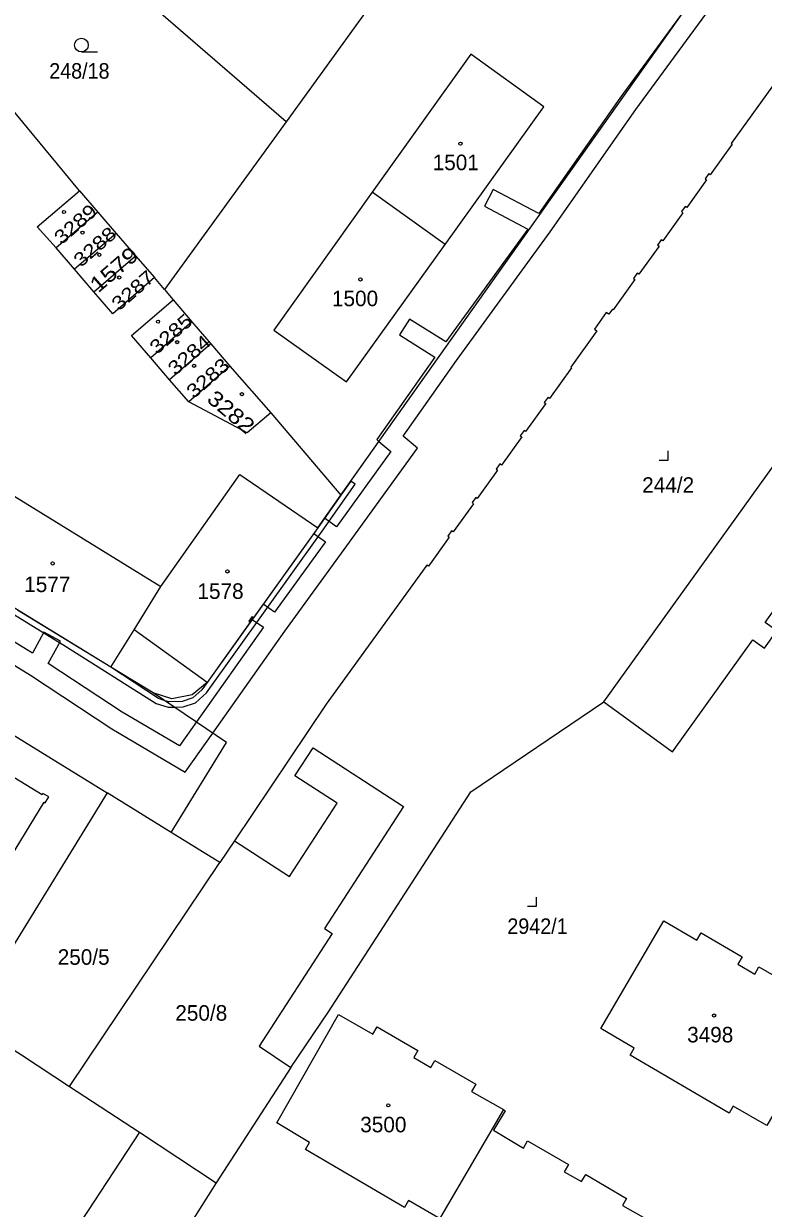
# Model space of a CAD drawing. Extents: x -679733 to -673243, y -1075091 to -1066557.
# Drawn here: x -676073.4 to -675992.4, y -1071918.1 to -1071788.5 of the extents above; entities that cross this region are included whole.
import ezdxf
from ezdxf.enums import TextEntityAlignment as Align

# ---------------------------------------------------------------- set-up
doc = ezdxf.new("R2010")
doc.units = 0
doc.header["$LTSCALE"] = 0.68
for name, color, linetype, lineweight in [('1', 7, 'Continuous', 25), ('13', 7, 'Continuous', 13), ('3', 7, 'Continuous', 25), ('4', 7, 'Continuous', 13), ('5', 7, 'Continuous', 25)]:
    doc.layers.add(name, color=color, linetype=linetype, lineweight=lineweight)
doc.layers.add('2', color=7, linetype='Continuous')

msp = doc.modelspace()

# ---------------------------------------------------------------- linework, layer by layer
at = {"layer": '1'}
for p, q in [((-676027.21, -1071812.61), (-676035.18, -1071806.9)), ((-676065.23, -1071809.08), (-676069.81, -1071813)), ((-676063.23, -1071811.41), (-676067.79, -1071815.34)), ((-676065.66, -1071817.8), (-676061.11, -1071813.87)), ((-676057.93, -1071817.57), (-676059.04, -1071816.25)), ((-676054.93, -1071821.09), (-676059.44, -1071825.03)), ((-676052.85, -1071823.5), (-676057.38, -1071827.43)), ((-676050.79, -1071825.93), (-676055.27, -1071829.84)), ((-676064.23, -1071872.66), (-676075.57, -1071891.12)), ((-676050.28, -1071877.91), (-676051.88, -1071880.28)), ((-676020.81, -1071907.33), (-676029.07, -1071921.43))]:
    msp.add_line(p, q, dxfattribs=at)
for points in [[(-676038.62, -1071840.07), (-675999.82, -1071785.34), (-675972.8, -1071746.37), (-675972.76, -1071743.68), (-675988.26, -1071726.86)], [(-676044.62, -1071799.18), (-676076.15, -1071771.95), (-676076.59, -1071771.59)], [(-676031.72, -1071781.36), (-676044.62, -1071799.18), (-676057.93, -1071817.57), (-676056.99, -1071818.7), (-676054.93, -1071821.09), (-676052.85, -1071823.5), (-676050.79, -1071825.93)], [(-676067.25, -1071806.74), (-676075.34, -1071796.95), (-676083.15, -1071787.56), (-676084.33, -1071788.48)], [(-676027.21, -1071812.61), (-676016.41, -1071797.56), (-676024.4, -1071791.8), (-676035.18, -1071806.9)], [(-675989.76, -1071793.07), (-675995.86, -1071801.57), (-675995.76, -1071801.64), (-675998.17, -1071804.99), (-675998.33, -1071804.87), (-675998.74, -1071805.44), (-675998.57, -1071805.55), (-676000.75, -1071808.58), (-676000.91, -1071808.46), (-676001.32, -1071809.03), (-676001.16, -1071809.15), (-676003.37, -1071812.24), (-676003.53, -1071812.12), (-676003.94, -1071812.69), (-676003.78, -1071812.8), (-676006, -1071815.89), (-676006.16, -1071815.77), (-676006.57, -1071816.34), (-676006.41, -1071816.46), (-676008.8, -1071819.79), (-676008.89, -1071819.72), (-676009.28, -1071820.26), (-676009.55, -1071820.06), (-676010.86, -1071821.89), (-676010.59, -1071822.08), (-676013.44, -1071826.05), (-676013.36, -1071826.11), (-676015.77, -1071829.47), (-676015.93, -1071829.35), (-676016.34, -1071829.92), (-676016.18, -1071830.04), (-676018.4, -1071833.1), (-676018.56, -1071832.99), (-676018.97, -1071833.56), (-676018.81, -1071833.67), (-676021.04, -1071836.77), (-676021.21, -1071836.65), (-676021.62, -1071837.22), (-676021.45, -1071837.33), (-676023.69, -1071840.43), (-676023.85, -1071840.31), (-676024.26, -1071840.88), (-676024.1, -1071841), (-676026.34, -1071844.09), (-676026.5, -1071843.97), (-676026.91, -1071844.54), (-676026.75, -1071844.66), (-676029.04, -1071847.83), (-676029.21, -1071847.72), (-676040.22, -1071862.93), (-676050.28, -1071877.91)], [(-676069.81, -1071813), (-676071.87, -1071810.68), (-676067.25, -1071806.74)], [(-676067.25, -1071806.74), (-676065.23, -1071809.08), (-676063.23, -1071811.41), (-676061.11, -1071813.87), (-676059.04, -1071816.25)], [(-676035.18, -1071806.9), (-676045.96, -1071822), (-676038.02, -1071827.67), (-676027.21, -1071812.61)], [(-676009.82, -1071862.71), (-675974.33, -1071813.35), (-675974.57, -1071813.17), (-675973.35, -1071811.47), (-675973.11, -1071811.64), (-675969.99, -1071807.31)], [(-676059.04, -1071816.25), (-676063.61, -1071820.2), (-676065.66, -1071817.8), (-676067.79, -1071815.34), (-676069.81, -1071813)], [(-676059.44, -1071825.03), (-676061.54, -1071822.6), (-676056.99, -1071818.7)], [(-676063.8, -1071858.91), (-676081.4, -1071848.13), (-676094.02, -1071840.35), (-676106.77, -1071832.33), (-676120.76, -1071823.81)], [(-676046.3, -1071831.06), (-676048.87, -1071833.23), (-676055.27, -1071829.84), (-676057.38, -1071827.43), (-676059.44, -1071825.03)], [(-676050.79, -1071825.93), (-676046.3, -1071831.06), (-676038.62, -1071840.07)], [(-676058.34, -1071850.06), (-676049.69, -1071837.82), (-676041.16, -1071843.66), (-676038.62, -1071840.07)], [(-676076.18, -1071839.79), (-676075.85, -1071839.26), (-676058.34, -1071850.06)], [(-676009.82, -1071862.71), (-676002.3, -1071868.17), (-675993.51, -1071855.91), (-675992.23, -1071856.82), (-675990.89, -1071854.93), (-675992.16, -1071854.02), (-675983.47, -1071841.89), (-675983.1, -1071842.15), (-675981.75, -1071840.27), (-675982.12, -1071840.01), (-675981.75, -1071839.49)], [(-676041.16, -1071843.66), (-676053.26, -1071860.57), (-676054.91, -1071861.93), (-676057.15, -1071862.36), (-676059.16, -1071861.69)], [(-676108.73, -1071845.19), (-676096.94, -1071852.46), (-676087.97, -1071858.01), (-676064.23, -1071872.66)], [(-676063.8, -1071858.91), (-676061.26, -1071854.81), (-676058.34, -1071850.06)], [(-676057.21, -1071876.99), (-676051.14, -1071867.14), (-676059.16, -1071861.69), (-676063.8, -1071858.91)], [(-676044.09, -1071902.74), (-676039.99, -1071896.63), (-676024.38, -1071872.53), (-676009.82, -1071862.71)], [(-676050.28, -1071877.91), (-676044.24, -1071881.83), (-676039.03, -1071873.79), (-676043.65, -1071870.8), (-676041.67, -1071867.73), (-676031.76, -1071874.15), (-676040.42, -1071887.52), (-676039.58, -1071888.06), (-676047.57, -1071900.4), (-676044.09, -1071902.74)], [(-676083.84, -1071894.72), (-676078.58, -1071898.15), (-676073.59, -1071901.34), (-676068.34, -1071904.79), (-676051.88, -1071880.28), (-676057.21, -1071876.99), (-676064.23, -1071872.66)], [(-676029.07, -1071921.43), (-676029.26, -1071921.32), (-676027.99, -1071919.16), (-676031.22, -1071917.29), (-676031.67, -1071918.05), (-676042.49, -1071911.7), (-676042.04, -1071910.93), (-676045.64, -1071908.79), (-676038.88, -1071896.91), (-676035.12, -1071899.07), (-676034.66, -1071898.29), (-676030.2, -1071900.87), (-676030.62, -1071901.64), (-676028.76, -1071902.73), (-676028.32, -1071901.96), (-676023.83, -1071904.56), (-676024.3, -1071905.34), (-676020.81, -1071907.33)], [(-676044.09, -1071902.74), (-676052.27, -1071915.35), (-676055.87, -1071921.01)], [(-676068.34, -1071904.79), (-676060.69, -1071909.82), (-676052.27, -1071915.35)], [(-676020.81, -1071907.33), (-676020.64, -1071907.48), (-676021.9, -1071909.59), (-676018.62, -1071911.54), (-676018.17, -1071910.76), (-676013.71, -1071913.35), (-676014.17, -1071914.13), (-676012.26, -1071915.22), (-676011.81, -1071914.45), (-676007.33, -1071917.05), (-676007.78, -1071917.84), (-676004.09, -1071919.93), (-676011.06, -1071931.8), (-676014.73, -1071929.69), (-676015.18, -1071930.48), (-676026.04, -1071924.22), (-676025.59, -1071923.44), (-676029.07, -1071921.43)], [(-676060.69, -1071909.82), (-676072.12, -1071927.28), (-676072.56, -1071926.99), (-676082.57, -1071942.38), (-676082.45, -1071942.45), (-676084.83, -1071946.11), (-676084.95, -1071946.03), (-676094.87, -1071961.29), (-676094.43, -1071961.58), (-676105.42, -1071978.58)]]:
    msp.add_lwpolyline(points, dxfattribs=at)
msp.add_lwpolyline([(-675994.68, -1071890.62), (-675995.14, -1071891.41), (-675993.3, -1071892.49), (-675992.84, -1071891.7), (-675988.36, -1071894.31), (-675988.81, -1071895.09), (-675985.11, -1071897.23), (-675991.96, -1071909.08), (-675995.66, -1071906.94), (-675996.11, -1071907.71), (-676006.93, -1071901.38), (-676006.49, -1071900.61), (-676010.15, -1071898.47), (-676003.25, -1071886.66), (-675999.63, -1071888.78), (-675999.17, -1071888)], close=True, dxfattribs=at)
at = {"layer": '13'}
for points in [[(-676083.02, -1071853.39), (-676072.62, -1071859.78), (-676063.7, -1071865.65), (-676055.66, -1071870.4), (-676052.64, -1071866.12), (-676044.74, -1071854.94), (-676037.97, -1071845.63), (-676030.23, -1071834.93), (-676031.79, -1071833.61), (-676025.94, -1071825.32), (-676015.69, -1071811.23), (-676006.32, -1071797.85), (-675993.52, -1071780.38)], [(-675999.82, -1071785.34), (-676008.08, -1071796.59), (-676016.94, -1071809.24), (-676021.96, -1071806.6), (-676022.91, -1071808.43), (-676018.15, -1071810.93), (-676027.13, -1071823.28), (-676031.1, -1071820.79), (-676032.19, -1071822.53), (-676028.33, -1071824.96), (-676034.69, -1071833.99), (-676034.45, -1071834.19), (-676033.15, -1071835.29), (-676039.11, -1071843.53), (-676040.4, -1071842.58), (-676041.16, -1071843.66), (-676041.58, -1071844.25), (-676040.32, -1071845.19), (-676045.9, -1071852.86), (-676047.13, -1071852), (-676048.33, -1071853.68), (-676047.1, -1071854.53), (-676054.43, -1071864.9), (-676056.28, -1071867.52), (-676062.56, -1071863.81), (-676070.66, -1071858.48), (-676069.34, -1071856.04), (-676071.15, -1071855.06), (-676072.4, -1071857.38), (-676081.88, -1071851.55)], [(-676085.53, -1071846.29), (-676068.68, -1071856.66), (-676058.86, -1071862.88), (-676057.55, -1071863.29), (-676056.83, -1071863.27), (-676055.91, -1071863.25), (-676054.55, -1071862.79), (-676053.34, -1071861.72), (-676040.67, -1071844.01), (-676037.04, -1071838.87), (-676037.53, -1071838.53), (-676038.62, -1071840.07), (-676041.16, -1071843.66), (-676048.19, -1071853.48), (-676048.54, -1071853.97), (-676053.26, -1071860.57), (-676053.85, -1071861.38), (-676054.85, -1071862.25), (-676056.01, -1071862.65), (-676057.47, -1071862.69), (-676057.87, -1071862.57), (-676058.6, -1071862.34), (-676063.8, -1071858.91), (-676074.02, -1071852.65)]]:
    msp.add_lwpolyline(points, dxfattribs=at)
msp.add_lwpolyline([(-676048.69, -1071853.85), (-676048.54, -1071853.97), (-676048.19, -1071853.48), (-676048.34, -1071853.36)], close=True, dxfattribs=at)
at = {"layer": '3'}
msp.add_line((-676067.033, -1071791.55), (-676065.283, -1071791.55), dxfattribs=at)
for points in [[(-676003.781, -1071836.22), (-676002.78, -1071836.22), (-676002.78, -1071835.22)], [(-676018.191, -1071885.06), (-676017.19, -1071885.06), (-676017.19, -1071884.06)]]:
    msp.add_lwpolyline(points, dxfattribs=at)
msp.add_circle((-676067.0329, -1071790.7998), 0.75, dxfattribs=at)
at = {"layer": '4'}
for p, q in [((-676053.26, -1071860.57), (-676061.26, -1071854.81)), ((-676071.34, -1071872.86), (-676077.74, -1071868.99)), ((-676071.26, -1071872.71), (-676071.34, -1071872.86)), ((-676070.61, -1071873.1), (-676071.26, -1071872.71)), ((-676071, -1071873.74), (-676070.61, -1071873.1)), ((-676077.85, -1071884.69), (-676071.13, -1071873.66)), ((-676071.13, -1071873.66), (-676071, -1071873.74))]:
    msp.add_line(p, q, dxfattribs=at)
at = {"layer": '5'}
for centre in [(-676025.5268, -1071801.5792), (-676068.9468, -1071809.0692), (-676066.9168, -1071811.3292), (-676065.0768, -1071813.7592), (-676062.8968, -1071816.2392), (-676036.4768, -1071816.4492), (-676058.6468, -1071821.0692), (-676056.5468, -1071823.3192), (-676054.6968, -1071825.9092), (-676049.4568, -1071829.0092), (-676070.1868, -1071847.5392), (-676051.0468, -1071848.4192), (-675997.7468, -1071897.0292), (-676033.4268, -1071906.8692)]:
    msp.add_circle(centre, 0.175, dxfattribs=at)

# ---------------------------------------------------------------- texts
at = {"layer": '2', "width": 0.95}
for s, p in [('248/18', (-676067.259, -1071794.47)), ('2942/1', (-676017.089, -1071888.1))]:
    msp.add_text(s, height=1.7, dxfattribs=at).set_placement(p, align=Align.CENTER)
at = {"layer": '2'}
for s, p in [('1501', (-676026.04, -1071804.489)), ('1500', (-676037.07, -1071819.38)), ('244/2', (-676002.78, -1071839.81)), ('1577', (-676070.77, -1071850.68)), ('1578', (-676051.8, -1071851.42)), ('250/5', (-676066.79, -1071891.479)), ('250/8', (-676053.91, -1071897.6)), ('3498', (-675998.17, -1071899.979)), ('3500', (-676033.97, -1071909.82))]:
    msp.add_text(s, height=1.7, dxfattribs=at).set_placement(p, align=Align.CENTER)
for s, height, rotation, width, p in [('3289', 1.5, 41, 1.2, (-676067.199, -1071810.9602)), ('3288', 1.5, 41, 1.2, (-676065.069, -1071813.4302)), ('1579', 1.7, 41, 1.2, (-676062.9101, -1071816.0081)), ('3287', 1.5, 41, 1.2, (-676060.909, -1071818.2102)), ('3285', 1.5, 41, 1.2, (-676056.739, -1071822.9702)), ('3284', 1.5, 41, 1.2, (-676054.739, -1071825.2802)), ('3283', 1.5, 41, 1.2, (-676052.709, -1071827.8102)), ('3282', 1.7, 320, 1.15, (-676051.1914, -1071831.606))]:
    msp.add_text(s, height=height, rotation=rotation, dxfattribs=dict(at, width=width)).set_placement(p, align=Align.CENTER)

doc.saveas('drawing.dxf')
